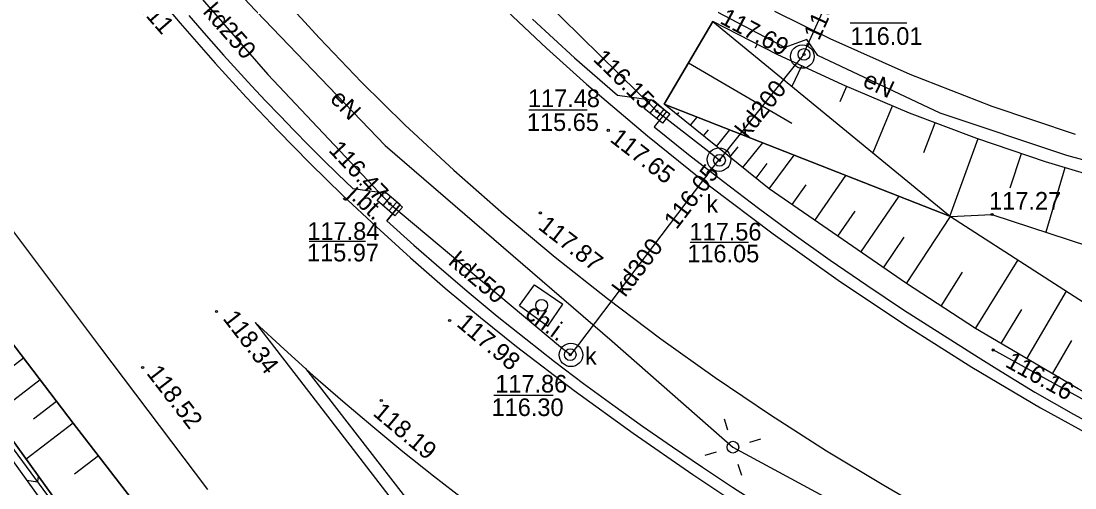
# Model space of a CAD drawing. Extents: x 6424617 to 6425697, y 5665845 to 5667190.
# Drawn here: x 6425330.11 to 6425375.01, y 5666998.88 to 5667018.77 of the extents above; entities that cross this region are included whole.
import ezdxf

# ---------------------------------------------------------------- set-up
doc = ezdxf.new("R2010")
doc.units = 0
for name, color, linetype in [('Warstwa 1', 7, 'Continuous'), ('Warstwa 12', 7, 'Continuous'), ('Warstwa 13', 7, 'Continuous'), ('Warstwa 14', 7, 'Continuous'), ('Warstwa 15', 7, 'Continuous'), ('Warstwa 16', 7, 'Continuous'), ('Warstwa 2', 7, 'Continuous'), ('Warstwa 20', 7, 'Continuous'), ('Warstwa 21', 7, 'Continuous'), ('Warstwa 25', 7, 'Continuous'), ('Warstwa 4', 7, 'Continuous'), ('Warstwa 47', 7, 'Continuous'), ('Warstwa 5', 7, 'Continuous'), ('Warstwa 6', 7, 'Continuous'), ('Warstwa 8', 7, 'Continuous'), ('Warstwa 9', 7, 'Continuous')]:
    doc.layers.add(name, color=color, linetype=linetype)

msp = doc.modelspace()

# ---------------------------------------------------------------- linework, layer by layer
at = {"layer": 'Warstwa 1'}
msp.add_circle((6425352.29, 5667006.66), 0.25, dxfattribs=at)
at = {"layer": 'Warstwa 12'}
for points in [[(6425316.218, 5667062.065), (6425317.8, 5667055.92), (6425320.07, 5667049.38), (6425322.45, 5667043.44), (6425325.01, 5667038.11), (6425328.31, 5667032.53), (6425332.49, 5667026.1), (6425336.57, 5667021.15), (6425340.63, 5667016.5), (6425345.82, 5667010.99), (6425353.1, 5667004.89), (6425353.54, 5667004.55)], [(6425317.212, 5667061.842), (6425317.63, 5667059.98), (6425321.53, 5667047.71), (6425323.66, 5667042.36), (6425327.69, 5667035.16), (6425332.06, 5667028.2), (6425339.8, 5667019.53), (6425345.62, 5667013.47), (6425355.29, 5667005.13), (6425360.44, 5667000.62), (6425384.04, 5666987.87), (6425397.96, 5666981.66), (6425419.81, 5666972.25), (6425436.62, 5666965.4)], [(6425338.55, 5667035.85), (6425346.67, 5667025.29), (6425357.2, 5667014.93), (6425359.42, 5667013.21), (6425359.87, 5667012.84)], [(6425454.057, 5667031.16), (6425452.03, 5667029.15), (6425444.74, 5667023.74), (6425433.64, 5667017.34), (6425423.4, 5667013.24), (6425414.37, 5667010.94), (6425408.28, 5667009.82), (6425399.47, 5667009.19), (6425388.9, 5667009.91), (6425381.54, 5667011.18), (6425374.67, 5667013.05), (6425369.27, 5667014.85), (6425364.06, 5667017.3), (6425363.59, 5667017.98), (6425362.65, 5667017.64), (6425356.37, 5667020.95), (6425351.08, 5667024.44)], [(6425363.4, 5667017.26), (6425363.63, 5667017.77), (6425368.28, 5667028.02)], [(6425359.87, 5667012.84), (6425363.05, 5667016.83), (6425363.4, 5667017.26)], [(6425353.54, 5667004.55), (6425353.87, 5667004.99), (6425359.52, 5667012.43), (6425359.85, 5667012.87)], [(6425380.04, 5667000.06), (6425371.53, 5667004.76)]]:
    msp.add_lwpolyline(points, dxfattribs=at)
at = {"layer": 'Warstwa 14'}
for p, q in [((6425367.848, 5667018.678), (6425365.433, 5667018.678)), ((6425354.227, 5667014.982), (6425351.748, 5667014.982)), ((6425344.791, 5667009.385), (6425342.385, 5667009.385)), ((6425361.105, 5667009.335), (6425358.613, 5667009.335)), ((6425352.785, 5667002.822), (6425350.258, 5667002.822))]:
    msp.add_line(p, q, dxfattribs=at)
for centre in [(6425362.65, 5667017.64), (6425363.63, 5667017.77), (6425363.47, 5667017.35), (6425356.841, 5667015.283), (6425357.2, 5667014.93), (6425359.87, 5667012.84), (6425359.52, 5667012.43), (6425345.476, 5667011.356), (6425345.82, 5667010.99), (6425371.53, 5667004.76), (6425353.51, 5667004.56)]:
    msp.add_circle(centre, 0.045, dxfattribs=at)
at = {"layer": 'Warstwa 16'}
for centre in [(6425363.4, 5667017.26), (6425359.85, 5667012.87), (6425353.54, 5667004.55)]:
    msp.add_circle(centre, 0.5, dxfattribs=at)
at = {"layer": 'Warstwa 2'}
msp.add_circle((6425360.44, 5667000.62), 0.25, dxfattribs=at)
at = {"layer": 'Warstwa 20'}
for points in [[(6425314.103, 5667029.211), (6425315.581, 5667026.396), (6425321.09, 5667017.329), (6425326.707, 5667009.007), (6425332.328, 5667001.644), (6425369.012, 5666954.157), (6425382.127, 5666936.484), (6425388.892, 5666925.984), (6425393.247, 5666917.98), (6425397.216, 5666909.432), (6425400.558, 5666900.834), (6425403.756, 5666890.579), (6425406.309, 5666879.499), (6425407.78, 5666870.067), (6425408.67, 5666859.825), (6425408.853, 5666850.565), (6425408.345, 5666840.039), (6425407.685, 5666833.993), (6425407.004, 5666828.248), (6425405.898, 5666821.141), (6425404.522, 5666813.522)], [(6425359.584, 5667018.749), (6425357.511, 5667015.234)], [(6425403.48, 5667009.017), (6425399.029, 5667008.872), (6425394.578, 5667008.972), (6425390.138, 5667009.316), (6425385.724, 5667009.902), (6425382.694, 5667010.457), (6425379.687, 5667011.121), (6425376.706, 5667011.894), (6425373.755, 5667012.775), (6425370.837, 5667013.762), (6425367.958, 5667014.855), (6425365.12, 5667016.051), (6425362.327, 5667017.35), (6425359.584, 5667018.749)], [(6425445.387, 5666971.934), (6425405.931, 5666988.534), (6425395.418, 5666993.146), (6425385.139, 5666998.01), (6425379.707, 5667000.665), (6425375.154, 5667003.1), (6425370.782, 5667005.673), (6425367.836, 5667007.585), (6425361.985, 5667011.627), (6425357.511, 5667015.234)]]:
    msp.add_lwpolyline(points, dxfattribs=at)
at = {"layer": 'Warstwa 21'}
for points in [[(6425359.584, 5667018.749), (6425369.708, 5667010.452), (6425371.48, 5667010.531), (6425382.966, 5667006.762), (6425395.305, 5667004.278), (6425404.383, 5667003.424), (6425415.142, 5667003.76), (6425424.988, 5667005.033), (6425432.91, 5667007.21), (6425444.018, 5667011.301), (6425456.633, 5667030.583)], [(6425314.038, 5667023.847), (6425318.834, 5667016.073), (6425331.461, 5666998.529), (6425342.663, 5666983.502), (6425354.15, 5666967.599), (6425365.232, 5666951.474), (6425373.98, 5666938.422), (6425381.71, 5666925.538), (6425385.644, 5666917.945), (6425391.142, 5666903.901), (6425395.001, 5666891.557), (6425397.184, 5666881.754), (6425399.285, 5666866.812), (6425399.444, 5666855.685), (6425398.462, 5666840.068), (6425397.038, 5666824.899), (6425394.925, 5666813.637)], [(6425314.027, 5667022.896), (6425318.409, 5667015.8), (6425331.056, 5666998.236), (6425342.258, 5666983.209), (6425353.745, 5666967.307), (6425364.827, 5666951.201), (6425373.555, 5666938.149), (6425381.265, 5666925.286), (6425385.18, 5666917.733), (6425390.679, 5666903.729), (6425394.518, 5666891.426), (6425396.682, 5666881.663), (6425398.785, 5666866.781), (6425398.944, 5666855.694), (6425397.963, 5666840.107), (6425396.539, 5666824.968), (6425394.409, 5666813.644)], [(6425359.584, 5667018.749), (6425369.708, 5667010.452), (6425357.511, 5667015.234)], [(6425357.511, 5667015.234), (6425369.708, 5667010.452), (6425384.877, 5667000.675), (6425408.654, 5666989.032), (6425445.765, 5666973.437)]]:
    msp.add_lwpolyline(points, dxfattribs=at)
at = {"layer": 'Warstwa 25'}
for centre in [(6425355.13, 5667014.117), (6425352.236, 5667010.598), (6425371.48, 5667010.531), (6425338.435, 5667006.396), (6425348.372, 5667006.016), (6425335.291, 5667004.012), (6425345.459, 5667002.608)]:
    msp.add_circle(centre, 0.045, dxfattribs=at)
at = {"layer": 'Warstwa 4'}
for p, q in [((6425357.218, 5667015.235), (6425356.908, 5667014.842)), ((6425357.492, 5667015.018), (6425357.182, 5667014.625)), ((6425345.853, 5667011.293), (6425345.524, 5667010.918)), ((6425346.116, 5667011.062), (6425345.787, 5667010.687))]:
    msp.add_line(p, q, dxfattribs=at)
for points in [[(6425356.963, 5667015.436), (6425357.747, 5667014.816), (6425357.437, 5667014.424), (6425356.653, 5667015.044)], [(6425345.609, 5667011.508), (6425346.361, 5667010.848), (6425346.031, 5667010.472), (6425345.279, 5667011.132)]]:
    msp.add_lwpolyline(points, close=True, dxfattribs=at)
for points in [[(6425360.224, 5667001.338), (6425360.08, 5667001.817)], [(6425361.158, 5667000.836), (6425361.637, 5667000.98)], [(6425359.722, 5667000.404), (6425359.243, 5667000.26)], [(6425360.656, 5666999.902), (6425360.8, 5666999.423)]]:
    msp.add_lwpolyline(points, dxfattribs=at)
for centre in [(6425363.47, 5667017.35), (6425359.87, 5667012.84), (6425353.51, 5667004.56)]:
    msp.add_circle(centre, 0.25, dxfattribs=at)
at = {"layer": 'Warstwa 47'}
msp.add_lwpolyline([(6425314.103, 5667029.211), (6425315.581, 5667026.396), (6425321.09, 5667017.329), (6425326.707, 5667009.007), (6425332.328, 5667001.644), (6425369.012, 5666954.157), (6425382.127, 5666936.484), (6425388.892, 5666925.984), (6425393.247, 5666917.98), (6425397.216, 5666909.432), (6425400.558, 5666900.834), (6425403.756, 5666890.579), (6425406.309, 5666879.499), (6425407.78, 5666870.067), (6425408.67, 5666859.825), (6425408.853, 5666850.565), (6425408.345, 5666840.039), (6425407.685, 5666833.993), (6425407.004, 5666828.248), (6425405.898, 5666821.141), (6425404.522, 5666813.522)], dxfattribs=at)
at = {"layer": 'Warstwa 6'}
for points in [[(6425337.262, 5667019.012), (6425337.997, 5667018.159), (6425338.742, 5667017.314), (6425339.332, 5667016.663), (6425339.928, 5667016.018), (6425340.528, 5667015.378), (6425341.134, 5667014.742), (6425341.746, 5667014.112), (6425342.362, 5667013.487), (6425342.984, 5667012.867), (6425343.61, 5667012.252), (6425344.242, 5667011.643), (6425345.699, 5667011.446), (6425346.26, 5667010.956), (6425345.697, 5667010.266), (6425346.851, 5667009.226), (6425348.019, 5667008.202), (6425349.202, 5667007.194), (6425350.4, 5667006.204), (6425351.611, 5667005.231), (6425352.837, 5667004.276), (6425354.075, 5667003.338), (6425355.328, 5667002.418), (6425356.593, 5667001.516), (6425357.862, 5667000.636), (6425359.14, 5666999.77), (6425360.427, 5666998.917), (6425361.723, 5666998.078)], [(6425351.895, 5667018.849), (6425353.685, 5667017.205), (6425355.517, 5667015.61), (6425357.054, 5667015.403), (6425357.615, 5667014.922), (6425357.083, 5667014.272), (6425358.55, 5667013.091), (6425360.035, 5667011.932), (6425361.536, 5667010.795), (6425363.055, 5667009.681), (6425364.591, 5667008.59), (6425366.142, 5667007.522), (6425367.71, 5667006.477), (6425369.293, 5667005.456), (6425370.891, 5667004.459), (6425371.691, 5667003.951), (6425372.498, 5667003.454), (6425373.311, 5667002.967), (6425374.13, 5667002.491), (6425374.956, 5667002.026), (6425375.788, 5667001.572)], [(6425342.223, 5667003.977), (6425349.026, 5666995.191), (6425349.392, 5666995.484), (6425349.93, 5666994.814), (6425349.857, 5666994.106), (6425364.374, 5666975.377), (6425364.688, 5666975.622), (6425365.236, 5666974.942), (6425365.155, 5666974.303), (6425375.829, 5666960.496), (6425375.433, 5666960.183)]]:
    msp.add_lwpolyline(points, dxfattribs=at)
at = {"layer": 'Warstwa 8'}
for p, q in [((6425335.43, 5667020.425), (6425336.884, 5667018.686)), ((6425335.43, 5667020.425), (6425336.884, 5667018.686)), ((6425341.089, 5667019.95), (6425342.83, 5667018.037)), ((6425337.262, 5667019.012), (6425337.997, 5667018.159)), ((6425350.82, 5667019.192), (6425352.493, 5667017.617)), ((6425362.214, 5667019.187), (6425364.564, 5667018.028)), ((6425336.884, 5667018.686), (6425338.376, 5667016.98)), ((6425336.884, 5667018.686), (6425338.376, 5667016.98)), ((6425337.997, 5667018.159), (6425338.742, 5667017.314)), ((6425342.83, 5667018.037), (6425344.622, 5667016.171)), ((6425364.564, 5667018.028), (6425367.986, 5667016.507)), ((6425338.742, 5667017.314), (6425339.332, 5667016.663)), ((6425352.493, 5667017.617), (6425354.205, 5667016.084)), ((6425338.376, 5667016.98), (6425339.696, 5667015.532)), ((6425338.376, 5667016.98), (6425339.696, 5667015.532)), ((6425339.332, 5667016.663), (6425339.928, 5667016.018)), ((6425367.986, 5667016.507), (6425371.477, 5667015.147)), ((6425339.928, 5667016.018), (6425340.528, 5667015.378)), ((6425344.622, 5667016.171), (6425346.461, 5667014.353)), ((6425354.205, 5667016.084), (6425356.795, 5667013.882)), ((6425339.696, 5667015.532), (6425341.044, 5667014.109)), ((6425339.696, 5667015.532), (6425341.044, 5667014.109)), ((6425340.528, 5667015.378), (6425341.134, 5667014.742)), ((6425371.477, 5667015.147), (6425375.028, 5667013.954)), ((6425341.134, 5667014.742), (6425341.746, 5667014.112)), ((6425341.044, 5667014.109), (6425342.42, 5667012.713)), ((6425341.044, 5667014.109), (6425342.42, 5667012.713)), ((6425341.746, 5667014.112), (6425342.362, 5667013.487)), ((6425346.461, 5667014.353), (6425348.547, 5667012.42)), ((6425356.795, 5667013.882), (6425359.447, 5667011.756)), ((6425342.362, 5667013.487), (6425342.984, 5667012.867)), ((6425342.42, 5667012.713), (6425343.822, 5667011.343)), ((6425342.42, 5667012.713), (6425343.822, 5667011.343)), ((6425342.984, 5667012.867), (6425343.61, 5667012.252)), ((6425348.547, 5667012.42), (6425350.681, 5667010.541)), ((6425343.61, 5667012.252), (6425344.242, 5667011.643)), ((6425344.242, 5667011.643), (6425345.699, 5667011.446)), ((6425345.699, 5667011.446), (6425346.26, 5667010.956)), ((6425359.447, 5667011.756), (6425362.159, 5667009.705)), ((6425328.886, 5667010.981), (6425333.449, 5667004.909)), ((6425343.822, 5667011.343), (6425345.25, 5667010.001)), ((6425343.822, 5667011.343), (6425345.25, 5667010.001)), ((6425345.697, 5667010.266), (6425346.26, 5667010.956)), ((6425350.681, 5667010.541), (6425352.864, 5667008.717)), ((6425345.697, 5667010.266), (6425346.851, 5667009.226)), ((6425345.25, 5667010.001), (6425346.703, 5667008.687)), ((6425345.25, 5667010.001), (6425346.703, 5667008.687)), ((6425362.159, 5667009.705), (6425364.927, 5667007.733)), ((6425346.851, 5667009.226), (6425348.019, 5667008.202)), ((6425346.703, 5667008.687), (6425348.182, 5667007.4)), ((6425346.703, 5667008.687), (6425348.182, 5667007.4)), ((6425352.864, 5667008.717), (6425355.092, 5667006.95)), ((6425348.019, 5667008.202), (6425349.202, 5667007.194)), ((6425348.182, 5667007.4), (6425349.685, 5667006.143)), ((6425348.182, 5667007.4), (6425349.685, 5667006.143)), ((6425364.927, 5667007.733), (6425367.75, 5667005.84)), ((6425349.202, 5667007.194), (6425350.4, 5667006.204)), ((6425355.092, 5667006.95), (6425357.365, 5667005.24)), ((6425349.685, 5667006.143), (6425351.213, 5667004.915)), ((6425349.685, 5667006.143), (6425351.213, 5667004.915)), ((6425350.4, 5667006.204), (6425351.611, 5667005.231)), ((6425340.087, 5667005.926), (6425341.827, 5667003.674)), ((6425340.087, 5667005.926), (6425341.315, 5667004.794)), ((6425367.75, 5667005.84), (6425370.626, 5667004.027)), ((6425351.611, 5667005.231), (6425352.837, 5667004.276)), ((6425357.365, 5667005.24), (6425359.68, 5667003.59)), ((6425333.449, 5667004.909), (6425338.049, 5666998.819)), ((6425341.315, 5667004.794), (6425342.559, 5667003.679)), ((6425351.213, 5667004.915), (6425353.68, 5667003.039)), ((6425351.213, 5667004.915), (6425353.68, 5667003.039)), ((6425352.837, 5667004.276), (6425354.075, 5667003.338)), ((6425370.626, 5667004.027), (6425373.553, 5667002.298)), ((6425341.827, 5667003.674), (6425375.433, 5666960.183)), ((6425342.559, 5667003.679), (6425343.818, 5667002.582)), ((6425354.075, 5667003.338), (6425355.328, 5667002.418)), ((6425359.68, 5667003.59), (6425362.038, 5667001.999)), ((6425353.68, 5667003.039), (6425356.187, 5667001.218)), ((6425353.68, 5667003.039), (6425356.187, 5667001.218)), ((6425343.818, 5667002.582), (6425345.093, 5667001.503)), ((6425355.328, 5667002.418), (6425356.593, 5667001.516)), ((6425362.038, 5667001.999), (6425364.435, 5667000.468)), ((6425373.553, 5667002.298), (6425376.527, 5667000.651)), ((6425345.093, 5667001.503), (6425346.383, 5667000.442)), ((6425356.593, 5667001.516), (6425357.862, 5667000.636)), ((6425356.187, 5667001.218), (6425358.733, 5666999.451)), ((6425356.187, 5667001.218), (6425358.733, 5666999.451)), ((6425357.862, 5667000.636), (6425359.14, 5666999.77)), ((6425346.383, 5667000.442), (6425347.688, 5666999.399)), ((6425364.435, 5667000.468), (6425366.871, 5666999)), ((6425359.14, 5666999.77), (6425360.427, 5666998.917)), ((6425347.688, 5666999.399), (6425349.007, 5666998.375)), ((6425358.733, 5666999.451), (6425361.317, 5666997.741)), ((6425358.733, 5666999.451), (6425361.317, 5666997.741)), ((6425360.427, 5666998.917), (6425361.723, 5666998.078)), ((6425366.871, 5666999), (6425368.769, 5666997.891))]:
    msp.add_line(p, q, dxfattribs=at)
at = {"layer": 'Warstwa 9'}
for p, q in [((6425361.461, 5667017.778), (6425361.384, 5667017.612)), ((6425358.548, 5667016.992), (6425362.952, 5667014.421)), ((6425363.36, 5667016.855), (6425362.955, 5667015.987)), ((6425365.284, 5667015.979), (6425365.002, 5667015.324)), ((6425367.226, 5667015.152), (6425366.402, 5667013.162)), ((6425358.07, 5667014.783), (6425358.141, 5667014.871)), ((6425358.63, 5667014.332), (6425358.913, 5667014.684)), ((6425359.189, 5667013.882), (6425359.402, 5667014.145)), ((6425359.748, 5667013.431), (6425360.316, 5667014.134)), ((6425369.043, 5667014.429), (6425368.56, 5667013.165)), ((6425370.876, 5667013.749), (6425369.688, 5667010.468)), ((6425360.307, 5667012.98), (6425360.662, 5667013.42)), ((6425360.866, 5667012.529), (6425361.718, 5667013.584)), ((6425361.985, 5667011.627), (6425363.055, 5667013.06)), ((6425372.726, 5667013.11), (6425372.24, 5667011.652)), ((6425361.426, 5667012.078), (6425361.906, 5667012.7)), ((6425374.587, 5667012.515), (6425373.772, 5667009.779)), ((6425363.935, 5667010.28), (6425365.259, 5667012.196)), ((6425362.96, 5667010.954), (6425363.558, 5667011.791)), ((6425365.886, 5667008.932), (6425367.527, 5667011.307)), ((6425364.91, 5667009.606), (6425365.652, 5667010.679)), ((6425367.836, 5667007.585), (6425369.708, 5667010.452)), ((6425366.861, 5667008.258), (6425367.739, 5667009.569)), ((6425370.782, 5667005.673), (6425372.588, 5667008.595)), ((6425369.309, 5667006.629), (6425370.228, 5667008.076)), ((6425351.35, 5667006.65), (6425351.98, 5667007.53)), ((6425351.98, 5667007.53), (6425353.19, 5667006.71)), ((6425372.968, 5667004.386), (6425374.659, 5667007.26)), ((6425351.35, 5667006.65), (6425352.55, 5667005.77)), ((6425352.55, 5667005.77), (6425353.19, 5667006.71)), ((6425371.875, 5667005.03), (6425372.749, 5667006.478)), ((6425374.061, 5667003.743), (6425374.88, 5667005.166)), ((6425330.22, 5667004.406), (6425329.256, 5667003.669)), ((6425327.464, 5667003.674), (6425343.149, 5666982.426)), ((6425330.923, 5667003.485), (6425328.968, 5667001.993)), ((6425331.626, 5667002.564), (6425330.636, 5667001.807)), ((6425332.328, 5667001.644), (6425330.326, 5667000.106)), ((6425333.407, 5667000.248), (6425332.388, 5666999.463)), ((6425330.844, 5666999.386), (6425330.808, 5666999.144)), ((6425330.353, 5666999.212), (6425330.808, 5666999.144))]:
    msp.add_line(p, q, dxfattribs=at)
for points in [[(6425397.216, 5666909.432), (6425393.247, 5666917.98), (6425388.892, 5666925.984), (6425382.127, 5666936.484), (6425369.012, 5666954.157), (6425332.328, 5667001.644), (6425326.707, 5667009.007), (6425321.09, 5667017.329), (6425315.581, 5667026.396), (6425314.103, 5667029.211), (6425314.038, 5667023.847), (6425318.834, 5667016.073), (6425331.461, 5666998.529), (6425342.663, 5666983.502), (6425354.15, 5666967.599), (6425365.232, 5666951.474), (6425373.98, 5666938.422), (6425381.71, 5666925.538), (6425385.644, 5666917.945), (6425391.142, 5666903.901)], [(6425391.142, 5666903.901), (6425385.644, 5666917.945), (6425381.71, 5666925.538), (6425373.98, 5666938.422), (6425365.232, 5666951.474), (6425354.15, 5666967.599), (6425342.663, 5666983.502), (6425331.461, 5666998.529), (6425318.834, 5667016.073), (6425314.038, 5667023.847), (6425314.027, 5667022.896), (6425318.409, 5667015.8), (6425331.056, 5666998.236), (6425342.258, 5666983.209), (6425353.745, 5666967.307), (6425364.827, 5666951.201), (6425373.555, 5666938.149), (6425381.265, 5666925.286), (6425385.18, 5666917.733), (6425390.679, 5666903.729)], [(6425389.511, 5666903.33), (6425384.19, 5666917.231), (6425380.005, 5666924.769), (6425372.43, 5666937.379), (6425363.259, 5666950.219), (6425359.316, 5666956.212), (6425352.524, 5666966.198), (6425341.504, 5666981.912), (6425329.825, 5666997.688), (6425317.161, 5667014.853), (6425313.991, 5667019.921), (6425314.027, 5667022.896), (6425318.409, 5667015.8), (6425331.056, 5666998.236), (6425342.258, 5666983.209), (6425353.745, 5666967.307), (6425364.827, 5666951.201), (6425373.555, 5666938.149), (6425381.265, 5666925.286), (6425385.18, 5666917.733), (6425390.679, 5666903.729)], [(6425403.48, 5667009.017), (6425399.029, 5667008.872), (6425394.578, 5667008.972), (6425390.138, 5667009.316), (6425385.724, 5667009.902), (6425382.694, 5667010.457), (6425379.687, 5667011.121), (6425376.706, 5667011.894), (6425373.755, 5667012.775), (6425370.837, 5667013.762), (6425367.958, 5667014.855), (6425365.12, 5667016.051), (6425362.327, 5667017.35), (6425359.584, 5667018.749), (6425369.708, 5667010.452), (6425371.48, 5667010.531), (6425382.966, 5667006.762), (6425395.305, 5667004.278), (6425404.383, 5667003.424)]]:
    msp.add_lwpolyline(points, dxfattribs=at)
for points in [[(6425359.584, 5667018.749), (6425369.708, 5667010.452), (6425357.511, 5667015.234)], [(6425357.511, 5667015.234), (6425369.708, 5667010.452), (6425384.877, 5667000.675), (6425408.654, 5666989.032), (6425445.765, 5666973.437), (6425445.387, 5666971.934), (6425405.931, 5666988.534), (6425395.418, 5666993.146), (6425385.139, 5666998.01), (6425379.707, 5667000.665), (6425375.154, 5667003.1), (6425370.782, 5667005.673), (6425367.836, 5667007.585), (6425361.985, 5667011.627)]]:
    msp.add_lwpolyline(points, close=True, dxfattribs=at)

# ---------------------------------------------------------------- texts
at = {"layer": 'Warstwa 13'}
for s, rotation, p in [('kd250', 311.1275, (6425337.825, 5667019.142)), ('eN', 334.8136, (6425365.921, 5667016.01)), ('kd200', 51.4459, (6425361.064, 5667013.736)), ('eN', 313.8434, (6425343.233, 5667015.414)), ('kd300', 52.7866, (6425355.849, 5667006.976)), ('kd250', 320.0428, (6425348.277, 5667008.442))]:
    msp.add_text(s, height=0.75, rotation=rotation, dxfattribs=at).set_placement(p)
at = {"layer": 'Warstwa 14'}
for s, rotation, p in [('116.01', 65.5979, (6425364.104, 5667017.908)), ('117.69', 332.2067, (6425359.844, 5667018.695)), ('116.15', 315.4648, (6425354.449, 5667017.111)), ('116.47', 313.2876, (6425343.179, 5667013.248)), ('116.05', 52.7866, (6425358.038, 5667009.859)), ('116.16', 331.0894, (6425372, 5667004.071))]:
    msp.add_text(s, height=0.75, rotation=rotation, dxfattribs=at).set_placement(p)
for s, p in [('116.01', (6425365.45, 5667017.757)), ('115.65', (6425351.663, 5667014.091)), ('115.97', (6425342.293, 5667008.533)), ('116.05', (6425358.496, 5667008.495)), ('116.30', (6425350.158, 5667001.947))]:
    msp.add_text(s, height=0.75, dxfattribs=at).set_placement(p)
at = {"layer": 'Warstwa 15'}
for s, p in [('117.48', (6425351.707, 5667015.107)), ('117.84', (6425342.308, 5667009.451)), ('117.56', (6425358.59, 5667009.426)), ('117.86', (6425350.314, 5667002.947))]:
    msp.add_text(s, height=0.75, dxfattribs=at).set_placement(p)
at = {"layer": 'Warstwa 25'}
for s, rotation, p in [('118.11', 311.1275, (6425334.112, 5667020.457)), ('117.65', 322.2315, (6425355.161, 5667013.67)), ('117.87', 322.2315, (6425352.098, 5667009.946)), ('118.34', 307.6955, (6425338.679, 5667006.093)), ('117.98', 320.0428, (6425348.626, 5667005.809)), ('118.52', 307.6841, (6425335.429, 5667003.76)), ('118.19', 320.0428, (6425345.062, 5667002.006))]:
    msp.add_text(s, height=0.75, rotation=rotation, dxfattribs=at).set_placement(p)
msp.add_text('117.27', height=0.75, dxfattribs=at).set_placement((6425371.358, 5667010.74))
at = {"layer": 'Warstwa 5'}
for p in [(6425359.31, 5667010.608), (6425354.138, 5667004.132)]:
    msp.add_text('k', height=0.75, dxfattribs=at).set_placement(p)
at = {"layer": 'Warstwa 8'}
msp.add_text('j.bt.', height=0.75, rotation=316.7769, dxfattribs=at).set_placement((6425343.989, 5667011.343))
at = {"layer": 'Warstwa 9'}
msp.add_text('ch.i.', height=0.75, rotation=323.7441, dxfattribs=at).set_placement((6425351.53, 5667006.178))

doc.saveas('drawing.dxf')
